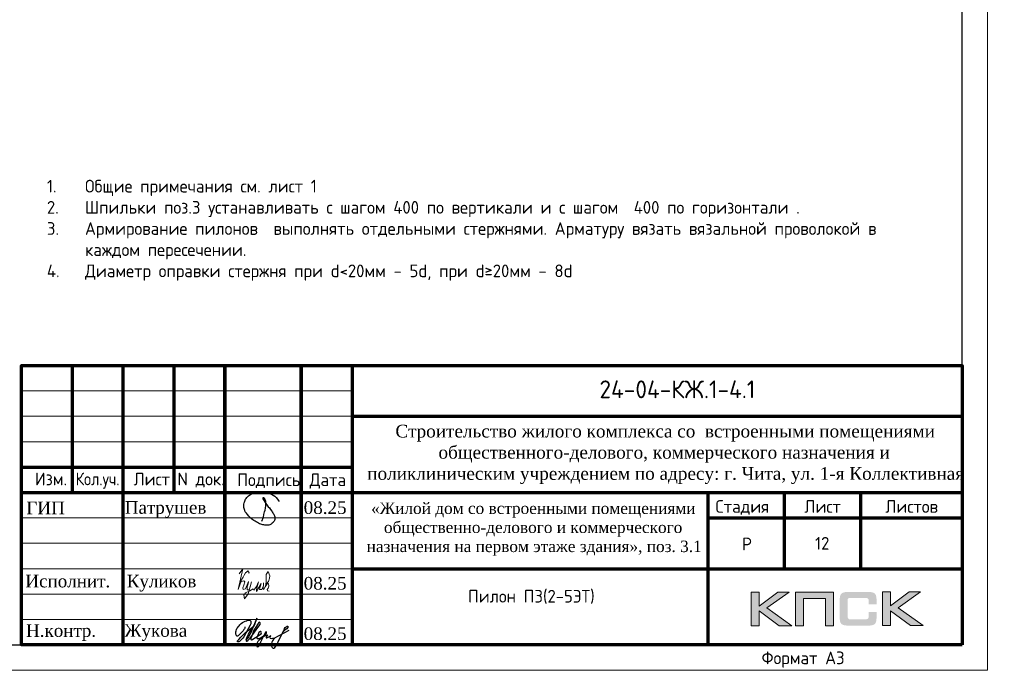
# Model space of a CAD drawing. Header units: millimetres. Extents: x 369815 to 1481759, y -423071 to -27917.
# Tile 244 of 380: x 615147 to 634516, y -198192 to -185384. Entities that reach past the tile are written whole.
import ezdxf
from ezdxf.enums import TextEntityAlignment as Align

# ---------------------------------------------------------------- set-up
doc = ezdxf.new("R2010")
doc.units = ezdxf.units.MM
for name, color, linetype in [('PDF7_Text', 7, 'Continuous'), ('PDF8_Text', 7, 'Continuous'), ('Рамка печать', 7, 'Continuous'), ('ТОЛСТЫЕ_ОСНОВНЫЕ', 6, 'Continuous')]:
    doc.layers.add(name, color=color, linetype=linetype)
for name, color, linetype, lineweight in [('Выноски', 20, 'Continuous', 20), ('Каркасы ригель', 3, 'Continuous', 0), ('размер', 1, 'Continuous', 25), ('Рамка', 7, 'Continuous', 70), ('Текст', 7, 'Continuous', 25), ('ТОНКИЕ', 7, 'Continuous', 9)]:
    doc.layers.add(name, color=color, linetype=linetype, lineweight=lineweight)
doc.styles.add('GOST-2.304_Type-B', font='GOST_Common.ttf')
doc.styles.add('PDF Times New Roman', font='times.ttf')
doc.styles.add('style1', font='GOST_Common.ttf', dxfattribs={"height": 500})
doc.styles.add('ГОСТ', font='GOST_Common.ttf')

# ---------------------------------------------------------------- blocks, each defined once
blk = doc.blocks.new('11')
at = {"layer": 'Выноски'}
for p, q in [((47885, 66608), (47944, 66700)), ((47944, 66700), (47962, 66737)), ((47962, 66737), (47989, 66781)), ((47989, 66781), (48016, 66806)), ((48016, 66806), (48038, 66823)), ((48038, 66823), (48060, 66786)), ((48060, 66786), (48058, 66769))]:
    blk.add_line(p, q, dxfattribs=at)
blk.add_lwpolyline([(47863, 66761), (47937, 66865), (47843, 66458), (47885, 66564), (47905, 66616), (47954, 66628), (47979, 66606), (47957, 66539), (47937, 66487), (47947, 66458), (47991, 66470), (48051, 66611), (48041, 66569), (48023, 66505), (48023, 66448), (48065, 66448), (48090, 66529), (48110, 66608), (48043, 66369), (47972, 66275), (47954, 66344), (47991, 66389), (48078, 66431), (48142, 66470), (48154, 66441), (48204, 66512), (48246, 66606), (48209, 66455), (48204, 66418), (48295, 66574), (48265, 66463), (48265, 66455), (48312, 66453), (48342, 66529), (48347, 66584), (48337, 66465), (48349, 66453), (48401, 66569), (48443, 66616), (48461, 66678), (48466, 66727), (48436, 66811), (48399, 66754), (48399, 66618), (48389, 66549), (48374, 66507), (48416, 66564), (48441, 66576), (48451, 66524), (48433, 66482), (48419, 66453), (48424, 66428), (48458, 66421)], dxfattribs=at)
blk = doc.blocks.new('яяя')
at = {"lineweight": 30}
for points in [[(345424, 110432), (345425, 110410), (345424, 110397), (345417, 110379), (345406, 110350), (345390, 110319), (345357, 110275), (345310, 110221), (345265, 110176), (345198, 110110), (345161, 110077), (345133, 110066), (345116, 110066), (345102, 110075), (345090, 110091), (345082, 110115), (345074, 110146), (345066, 110182), (345064, 110206), (345067, 110234), (345077, 110278), (345095, 110320), (345114, 110361), (345134, 110395), (345159, 110428), (345195, 110469), (345228, 110506), (345284, 110560), (345331, 110595), (345379, 110625), (345435, 110648), (345486, 110670), (345532, 110686), (345573, 110696), (345605, 110698), (345621, 110695), (345635, 110687), (345648, 110671), (345656, 110649), (345659, 110625), (345659, 110583), (345656, 110553), (345647, 110523), (345635, 110489), (345387, 110033), (345349, 109985), (345311, 109948), (345247, 109889), (345209, 109858), (345192, 109844), (345180, 109837), (345157, 109833), (345150, 109835), (345140, 109842), (345135, 109856), (345138, 109881), (345148, 109892), (345183, 109930), (345267, 110024), (345343, 110105), (345455, 110213), (345617, 110343), (345775, 110456), (345811, 110526), (345838, 110607), (345890, 110740), (345902, 110771), (345698, 110295), (345672, 110226), (345626, 110132), (345572, 110032), (345518, 109953), (345481, 109918), (345497, 110001), (345567, 110147), (345655, 110301), (345760, 110442)], [(345481, 109918), (345476, 109896), (345475, 109874), (345485, 109861), (345506, 109866), (345539, 109891), (345632, 109983), (345968, 110450), (346022, 110527), (346029, 110560), (346027, 110579), (346026, 110590), (346010, 110605), (345993, 110609), (345975, 110601), (345962, 110584), (345954, 110562), (345857, 110421), (345783, 110292), (345741, 110183), (345701, 110079), (345665, 109985), (345660, 109952), (345666, 109929), (345669, 109915), (345682, 109910), (345702, 109914), (345735, 109941), (345846, 110007), (346065, 110160), (346075, 110193), (346070, 110217), (346066, 110236), (346052, 110241), (346030, 110241), (346007, 110228), (345978, 110203), (345960, 110164), (345892, 110010), (345895, 109986), (345904, 109966), (345925, 109964), (345969, 109968), (346045, 110000), (346218, 110114), (346261, 110154), (346280, 110184), (346282, 110210), (346278, 110225), (346263, 110229), (346241, 110222), (346220, 110198), (346162, 110049), (345989, 109904), (345932, 109849), (345906, 109805), (345891, 109739), (345890, 109690), (345899, 109652), (345924, 109647), (345956, 109655), (345980, 109674), (346058, 109838), (346158, 110046), (346261, 110098), (346314, 110120), (346292, 110079), (346269, 110036), (346261, 110008), (346267, 109998), (346293, 109998), (346363, 110039), (346445, 110095), (346421, 110068), (346414, 110040), (346407, 110011), (346416, 109990), (346466, 109972), (346509, 109977), (346574, 109984), (347172, 110293)], [(346586, 109971), (346543, 109917), (346509, 109873), (346489, 109825), (346475, 109767), (346472, 109710), (346478, 109675), (346485, 109641), (346501, 109621), (346517, 109602), (346542, 109589), (346568, 109592), (346605, 109620), (346680, 109731), (346736, 109842), (346865, 110115), (346962, 110290), (346969, 110318), (346979, 110360), (347013, 110403), (347056, 110434), (347091, 110450), (347109, 110450), (347121, 110434), (347115, 110405), (347072, 110355), (347012, 110307), (346924, 110222)]]:
    blk.add_lwpolyline(points, dxfattribs=at)
blk = doc.blocks.new('Патрушев')
at = {"color": 5, "lineweight": 25}
blk.add_lwpolyline([(58.5, -35.09), (59.7, -31.98), (60.22, -29.81), (60.47, -28.76), (60.76, -27.56), (61.06, -26.32), (61.37, -24.67), (61.64, -22.98), (61.77, -21.63), (61.83, -20.46), (61.74, -19.5), (61.5, -18.56), (61.27, -17.93), (60.96, -17.34), (60.63, -16.86), (60.45, -16.66), (60.39, -16.62), (60.25, -16.53), (60.03, -16.42), (59.74, -16.36), (59.56, -16.39), (59.41, -16.5), (59.32, -16.73), (59.32, -16.96), (59.41, -17.15), (61.8, -21.04), (63.12, -22.91), (63.7, -23.61), (64.53, -24.59), (65.48, -25.87), (66.43, -27.07), (66.87, -27.73), (67.42, -28.44), (67.68, -28.93), (68, -29.52), (68.38, -30.41), (68.65, -31), (68.82, -31.71), (68.89, -32.2), (68.93, -32.68), (68.9, -33.35), (68.81, -33.79), (68.57, -34.59), (68.27, -35.18), (67.92, -35.7), (67.56, -36.23), (66.92, -36.75), (66.44, -37.14), (65.93, -37.49), (65.34, -37.85), (64.79, -38.12), (64.12, -38.33), (63.56, -38.4), (62.54, -38.51), (61.58, -38.47), (60.89, -38.38), (60.1, -38.27), (59.25, -38.05), (58.41, -37.75), (57.66, -37.55), (56.61, -37.27), (55.88, -36.92), (54.92, -36.35), (53.85, -35.72), (53.05, -35.25), (52.17, -34.73), (51.27, -34.08), (50.13, -33.27), (49.09, -32.31), (47.96, -31.09), (47.07, -29.92), (46.05, -28.68), (45.23, -27.65), (44.74, -26.54), (44.28, -25.09), (44.05, -24.29), (43.98, -23.29), (43.94, -22.47), (43.99, -21.49), (44.18, -20.57), (44.46, -19.97), (44.74, -19.1), (45.02, -18.24), (45.49, -17.42), (45.85, -16.92), (46.39, -16.14), (46.99, -15.53), (47.83, -14.81), (48.65, -14.29), (49.43, -13.79), (50.53, -13.27), (51.57, -12.89), (52.65, -12.48), (54.17, -12.1), (55.44, -11.87), (56.95, -11.79), (58.35, -11.79), (59.63, -11.91), (61, -12.05), (62.71, -12.35), (64.46, -12.88), (66.16, -13.58), (67.55, -14.27), (68.88, -15.13), (70.02, -16.25), (71.14, -17.49), (71.67, -18.26), (72.28, -19.27)], dxfattribs=at)
blk = doc.blocks.new('штамп кж1.1')
at = {"layer": 'Рамка печать', "lineweight": 20}
h = blk.add_hatch(color=0, dxfattribs=at)
h.paths.add_polyline_path([(419458, -85094), (419234, -85094), (418867, -85370), (418867, -85094), (418712, -85094), (418712, -85757), (418867, -85757), (418867, -85466), (419264, -85757), (419512, -85757), (419019, -85406)])
h.paths.add_polyline_path([(419737, -85219), (420175, -85219), (420175, -85757), (420329, -85757), (420329, -85094), (420165, -85094), (419583, -85094), (419583, -85251), (419583, -85757), (419737, -85757)])
h.paths.add_polyline_path([(421451, -85091), (421295, -85091), (421295, -85754), (421451, -85754), (421451, -85462), (421847, -85754), (422095, -85754), (421602, -85403), (422041, -85091), (421818, -85091), (421451, -85367)])
blk.add_hatch(color=204, dxfattribs=at).paths.add_polyline_path([(421166, -85165), (421164, -85157), (421161, -85151), (421158, -85145), (421154, -85139), (421151, -85134), (421147, -85129), (421143, -85124), (421139, -85120), (421133, -85117), (421128, -85113), (421122, -85109), (421115, -85107), (421108, -85104), (421100, -85101), (421093, -85099), (421075, -85096), (421056, -85093), (421035, -85092), (421012, -85091), (420617, -85091), (420594, -85092), (420573, -85093), (420553, -85096), (420536, -85099), (420528, -85102), (420521, -85104), (420514, -85107), (420508, -85110), (420502, -85113), (420496, -85117), (420491, -85120), (420486, -85124), (420482, -85129), (420478, -85134), (420474, -85139), (420471, -85145), (420468, -85151), (420466, -85158), (420463, -85165), (420461, -85172), (420457, -85188), (420455, -85206), (420453, -85226), (420453, -85248), (420453, -85596), (420453, -85618), (420455, -85638), (420457, -85656), (420461, -85673), (420463, -85680), (420466, -85687), (420468, -85694), (420471, -85700), (420474, -85705), (420478, -85711), (420482, -85716), (420486, -85720), (420491, -85725), (420496, -85728), (420502, -85731), (420508, -85735), (420514, -85738), (420521, -85740), (420528, -85743), (420536, -85745), (420553, -85749), (420573, -85751), (420594, -85753), (420617, -85754), (421012, -85754), (421035, -85753), (421056, -85752), (421075, -85749), (421092, -85746), (421100, -85743), (421108, -85741), (421115, -85738), (421122, -85735), (421128, -85732), (421133, -85728), (421139, -85725), (421143, -85720), (421147, -85716), (421151, -85711), (421154, -85706), (421158, -85700), (421161, -85694), (421164, -85688), (421166, -85680), (421169, -85673), (421172, -85656), (421175, -85639), (421176, -85618), (421177, -85596), (421177, -85487), (421022, -85487), (421022, -85576), (421022, -85582), (421021, -85588), (421020, -85594), (421019, -85599), (421017, -85604), (421015, -85608), (421012, -85612), (421008, -85616), (421005, -85619), (421001, -85622), (420996, -85624), (420991, -85626), (420987, -85627), (420981, -85628), (420974, -85628), (420968, -85629), (420649, -85629), (420644, -85628), (420639, -85628), (420635, -85626), (420631, -85624), (420627, -85621), (420624, -85618), (420620, -85615), (420617, -85611), (420615, -85607), (420613, -85603), (420611, -85598), (420609, -85593), (420607, -85584), (420607, -85574), (420607, -85256), (420607, -85250), (420607, -85245), (420609, -85240), (420610, -85235), (420611, -85231), (420613, -85228), (420616, -85225), (420619, -85221), (420622, -85218), (420626, -85216), (420630, -85214), (420634, -85212), (420639, -85211), (420643, -85210), (420649, -85210), (420654, -85210), (420968, -85210), (420974, -85210), (420981, -85210), (420986, -85212), (420991, -85213), (420996, -85215), (421000, -85217), (421004, -85220), (421008, -85223), (421011, -85227), (421014, -85231), (421017, -85235), (421019, -85240), (421020, -85245), (421021, -85250), (421022, -85257), (421022, -85263), (421022, -85336), (421177, -85336), (421177, -85248), (421176, -85226), (421175, -85206), (421172, -85188), (421168, -85172)])
at = {"layer": 'Рамка', "color": 7}
for p, q in [((405358, -83134), (405358, -80634)), ((407358, -83134), (407358, -80634)), ((410858, -81634), (422858, -81634)), ((404358, -82634), (410858, -82634)), ((404358, -83134), (422858, -83134)), ((419358, -83134), (419358, -84634)), ((420858, -83134), (420858, -84634)), ((417858, -83634), (422858, -83634)), ((417858, -83634), (422858, -83634)), ((410858, -84634), (422858, -84634))]:
    blk.add_line(p, q, dxfattribs=at)
at = {"layer": 'Рамка'}
for p, q in [((406358, -86134), (406358, -80634)), ((408358, -86134), (408358, -80634)), ((408358, -80634), (408358, -86134)), ((409858, -80634), (409858, -86134)), ((409858, -86134), (409858, -80634)), ((410858, -80634), (410858, -86134)), ((417858, -83134), (417858, -86134))]:
    blk.add_line(p, q, dxfattribs=at)
at = {"layer": 'Рамка', "color": 7, "lineweight": 15}
for p, q in [((404358, -81134), (410858, -81134)), ((404358, -81634), (410858, -81634)), ((404358, -82134), (410858, -82134)), ((404358, -83634), (410858, -83634)), ((404358, -84134), (410858, -84134)), ((404358, -84634), (410858, -84634)), ((404358, -85134), (410858, -85134)), ((404358, -85634), (410858, -85634))]:
    blk.add_line(p, q, dxfattribs=at)
at = {"layer": 'Рамка'}
blk.add_lwpolyline([(422858, -86134), (404358, -86134), (404358, -80634), (422858, -80634)], close=True, dxfattribs=at)
at = {"layer": 'Рамка печать', "color": 0, "lineweight": 20}
for points in [[(418712, -85757), (418712, -85094), (418867, -85094), (418867, -85370), (419234, -85094), (419458, -85094), (419019, -85406), (419512, -85757), (419264, -85757), (418867, -85466), (418867, -85757), (418712, -85757)], [(419737, -85757), (419737, -85219), (420175, -85219), (420175, -85757), (420329, -85757), (420329, -85094), (420165, -85094), (419583, -85094), (419583, -85251), (419583, -85757), (419737, -85757)], [(421295, -85754), (421295, -85091), (421451, -85091), (421451, -85367), (421818, -85091), (422041, -85091), (421602, -85403), (422095, -85754), (421847, -85754), (421451, -85462), (421451, -85754), (421295, -85754)]]:
    blk.add_lwpolyline(points, close=True, dxfattribs=at)
at = {"color": 5, "xscale": 24.5, "yscale": 24.5, "zscale": 24.5}
blk.add_blockref('Патрушев', (407651, -82836), dxfattribs=at)
at = {"color": 2, "lineweight": 60, "xscale": 0.5, "yscale": 0.5, "zscale": 0.5}
blk.add_blockref('яяя', (236038, -140993), dxfattribs=at)
at = {"layer": 'Выноски', "color": 0}
blk.add_blockref('11', (360773, -151499), dxfattribs=at)
at = {"layer": 'PDF7_Text', "char_height": 248, "attachment_point": 7, "style": 'PDF Times New Roman'}
for s, insert in [('08.25', (409908, -83561)), ('Патрушев', (406387, -83634)), ('08.25', (409908, -85050)), ('Жукова', (406381, -86056)), ('08.25', (409908, -86042))]:
    blk.add_mtext(s, dxfattribs=dict(at, insert=insert))
at = {"layer": 'PDF7_Text', "insert": (406426, -85084), "char_height": 247.95, "attachment_point": 7, "style": 'PDF Times New Roman'}
blk.add_mtext_dynamic_manual_height_columns('{\\C256;Куликов}', width=2000, gutter_width=1250, heights=[0], dxfattribs=at)
at = {"layer": 'PDF8_Text', "char_height": 248, "attachment_point": 7, "style": 'PDF Times New Roman'}
for s, insert in [('ГИП', (404451, -83561)), ('Исполнит.', (404432, -85007)), ('Н.контр.', (404445, -86056))]:
    blk.add_mtext(s, dxfattribs=dict(at, insert=insert))
at = {"layer": 'Текст', "color": 7, "style": 'ГОСТ'}
blk.add_text('24-04-КЖ.1-4.1', height=350, dxfattribs=at).set_placement((417259, -81103), align=Align.MIDDLE_CENTER)
for s, p in [('Изм.', (404622, -82993)), ('Лист', (406561, -82996)), ('N док.', (407423, -82993)), ('Подпись', (408601, -83008)), ('Дата', (410023, -83008)), ('Стадия', (418009, -83534)), ('Лист', (419758, -83534)), ('Листов', (421350, -83534)), ('Р', (418530, -84272))]:
    blk.add_text(s, height=250, dxfattribs=at).set_placement(p)
at = {"layer": 'Текст', "color": 7, "style": 'ГОСТ', "width": 0.9}
blk.add_text('Кол.уч.', height=250, dxfattribs=at).set_placement((405423, -82992))
at = {"layer": 'Текст', "color": 7, "attachment_point": 1, "style": 'ГОСТ'}
for s, width, heights, insert, char_height in [('\\pi594.35517;{\\fTimes New Roman|b0|i0|c204|p18;\\C256;Строительство жилого комплекса со  встроенными помещениями \\P\\pi1441.86779;общественного-делового, коммерческого назначения и \\P\\pi41.3631;поликлиническим учреждением по адресу: г. Чита, ул. 1-я Коллективная}', 11543.07, [0], (411117, -81801), 250), ('\\pi389.01406;{\\fTimes New Roman|b0|i0|c204|p18;\\C256;«Жилой дом со встроенными помещениями \\P\\pi641.91601;общественно-делового и коммерческого \\P\\pi302.06381;назначения на первом этаже здания», поз. 3.1\\P}', 7000, [1500], (410844, -83331), 225)]:
    blk.add_mtext_dynamic_manual_height_columns(s, width=width, gutter_width=12.5, heights=heights, dxfattribs=dict(at, insert=insert, char_height=char_height))
blk = doc.blocks.new('*U78')
at = {"layer": 'ТОЛСТЫЕ_ОСНОВНЫЕ', "color": 6}
blk.add_lwpolyline([(20, 5), (415, 5), (415, 292), (20, 292)], close=True, dxfattribs=at)
at = {"layer": 'ТОНКИЕ'}
blk.add_lwpolyline([(0, 0), (420, 0), (420, 297), (0, 297)], close=True, dxfattribs=at)
at = {"layer": 'Текст', "style": 'style1'}
blk.add_text('Формат А3', height=2.5, dxfattribs=at).set_placement((375.57, 1.2))
blk = doc.blocks.new('*T542')
at = {"layer": 'Каркасы ригель', "color": 0, "linetype": 'ByBlock', "lineweight": -2, "transparency": 16777216}
for p, q in [((0, 0), (1500, 0)), ((0, -1000), (1500, -1000))]:
    blk.add_line(p, q, dxfattribs=at)
at = {"layer": 'Каркасы ригель', "color": 0, "linetype": 'ByBlock', "lineweight": 50, "transparency": 16777216}
for p, q in [((0, 0), (0, -1000)), ((1500, 0), (1500, -1000))]:
    blk.add_line(p, q, dxfattribs=at)
at = {"layer": 'Каркасы ригель', "color": 0, "linetype": 'Continuous', "lineweight": 0, "transparency": 16777216, "insert": (750, -500), "char_height": 250, "width": 1000, "attachment_point": 5, "style": 'ГОСТ'}
blk.add_mtext('12', dxfattribs=at)

msp = doc.modelspace()

# ---------------------------------------------------------------- block references
at = {"xscale": 100, "yscale": 100, "zscale": 100}
msp.add_blockref('*U78', (592184.7, -198191.8, 3100), dxfattribs=at)
msp.add_blockref('*T542', (630184.7, -195191.8, 3100))
at = {"layer": 'размер'}
for p in [(70023.8, -111557.6, 3100), (120612.6, -111557.6, 3100), (165719.5, -111557.6, 3100), (210826.3, -111557.6, 3100)]:
    msp.add_blockref('штамп кж1.1', p, dxfattribs=at)

# ---------------------------------------------------------------- texts
at = {"ltscale": 100, "char_height": 250, "width": 17398.124, "attachment_point": 1, "style": 'GOST-2.304_Type-B'}
for insert in [(525468.6, -188536.5, 3100), (570575.4, -188536.5, 3100), (615682.2, -188536.5, 3100)]:
    msp.add_mtext('\\pi-750,l750,t750,5000;1.^IОбщие примечания см. лист 1\\P2.^IШпильки поз.3 устанавливать с шагом 400 по вертикали и с шагом  400 по горизонтали .\\P3.^IАрмирование пилонов  выполнять отдельными стержнями. Арматуру вязать вязальной проволокой в каждом пересечении.\\P{\\C7;4.^IДиаметр оправки стержня при d<20мм - 5d, при d≥20мм - 8d}', dxfattribs=dict(at, insert=insert))
at = {"layer": 'Текст', "color": 7, "char_height": 250, "attachment_point": 1, "style": 'ГОСТ'}
for s, insert in [('\\pi3500;{\\C0;\\P\\pi1371.59091;План пилонов} 2-5-го этажа{\\H1.83333x; }', (480882.1, -196191.8, 3100)), ('\\pi3500;{\\C256;\\P\\pi2264.39394;Пилон П1 (2-5ЭТ)}', (531471, -196191.8, 3100)), ('\\pi3500;{\\C256;\\P\\pi2239.39394;Пилон П2 (2-5ЭТ)}', (576577.8, -196191.8, 3100)), ('\\pi3500;{\\C256;\\P\\pi2282.19697;Пилон П3(2-5ЭТ)}', (621684.7, -196191.8, 3100))]:
    msp.add_mtext_dynamic_manual_height_columns(s, width=7000, gutter_width=12.5, heights=[1500], dxfattribs=dict(at, insert=insert))

doc.saveas('drawing.dxf')
